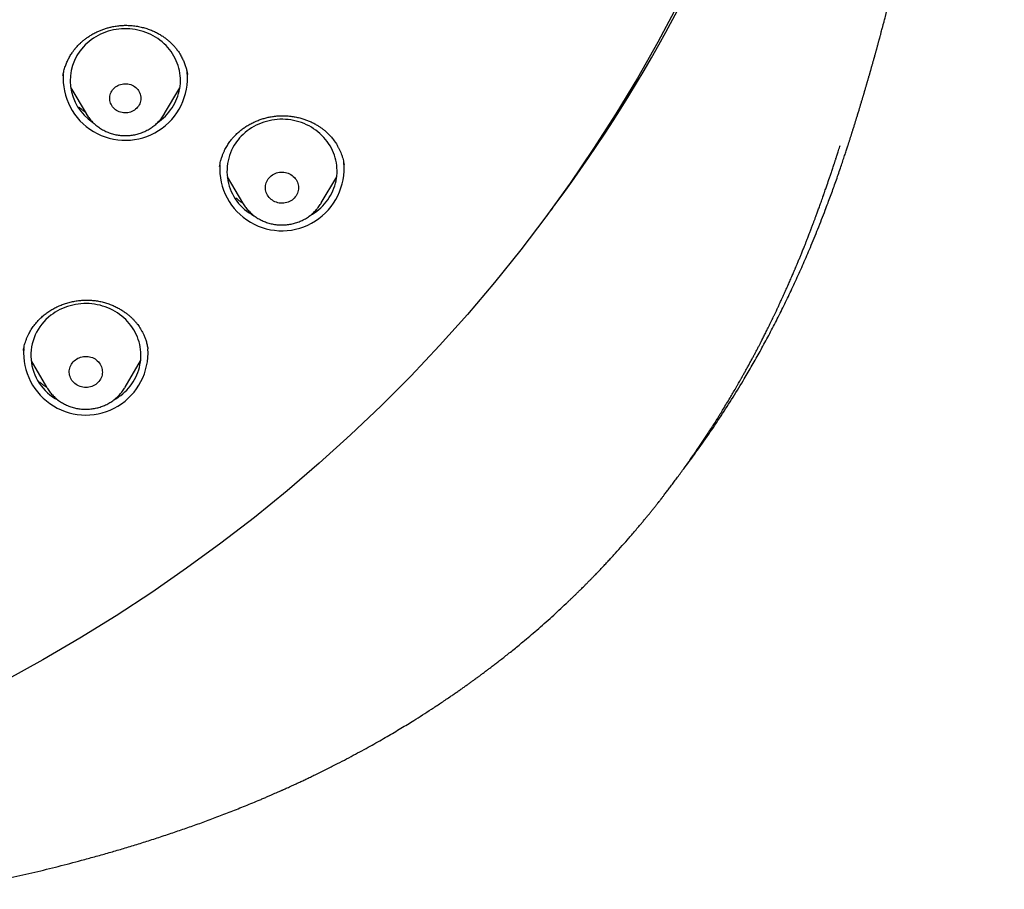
# Model space of a CAD drawing. Header units: millimetres. Extents: x 8 to 562, y 12 to 805.
# Tile 513 of 538: x 337 to 364, y 707 to 730. Entities that reach past the tile are written whole.
import ezdxf

# ---------------------------------------------------------------- set-up
doc = ezdxf.new("R2010")
doc.units = ezdxf.units.MM

msp = doc.modelspace()

# ---------------------------------------------------------------- linework, layer by layer
at = {"color": 7, "linetype": 'Continuous', "lineweight": 30}
for p, q in [((341.69, 728.973), (341.689, 728.978)), ((338.513, 728.61), (338.929, 727.905)), ((341.068, 727.905), (341.484, 728.61)), ((341.068, 727.905), (341.067, 727.903)), ((359.634, 726.949), (359.636, 726.955)), ((359.33, 726.678), (359.335, 726.691)), ((342.567, 726.48), (342.566, 726.474)), ((342.77, 726.188), (343.191, 725.473)), ((345.331, 725.473), (345.752, 726.188)), ((358.996, 725.703), (358.968, 725.633)), ((343.192, 725.472), (343.191, 725.473)), ((345.331, 725.473), (345.329, 725.471)), ((337.228, 721.468), (337.228, 721.463)), ((340.613, 721.505), (340.614, 721.5)), ((337.433, 721.174), (337.854, 720.458)), ((339.994, 720.458), (340.415, 721.174)), ((337.856, 720.455), (337.854, 720.458))]:
    msp.add_line(p, q, dxfattribs=at)
at = {"color": 7, "linetype": 'Continuous', "lineweight": 30, "flags": 128}
for points in [[(355.016, 730.839), (354.488, 729.846), (353.933, 728.867), (353.35, 727.901), (352.741, 726.951), (352.105, 726.015), (351.444, 725.096), (350.757, 724.193), (350.045, 723.308), (349.308, 722.44), (348.548, 721.591), (347.764, 720.761), (346.957, 719.95), (346.128, 719.16), (345.277, 718.39), (344.405, 717.642), (343.512, 716.915), (342.599, 716.211), (341.667, 715.529), (340.716, 714.871), (339.747, 714.236), (338.761, 713.626), (337.758, 713.04), (336.739, 712.478)], [(340.891, 727.673), (340.925, 727.697), (340.982, 727.742), (341.038, 727.789), (341.09, 727.839), (341.14, 727.891), (341.187, 727.946), (341.231, 728.003), (341.272, 728.062), (341.31, 728.122), (341.345, 728.184), (341.376, 728.248), (341.404, 728.313), (341.428, 728.38), (341.449, 728.447), (341.466, 728.516), (341.48, 728.585), (341.49, 728.655), (341.496, 728.725), (341.498, 728.795), (341.497, 728.865), (341.492, 728.935), (341.483, 729.005), (341.471, 729.074), (341.455, 729.143), (341.435, 729.211), (341.412, 729.278), (341.385, 729.343), (341.355, 729.408), (341.321, 729.47), (341.284, 729.531), (341.244, 729.591), (341.201, 729.648), (341.155, 729.703), (341.106, 729.756), (341.054, 729.807), (340.999, 729.855), (340.942, 729.901), (340.883, 729.944), (340.822, 729.984), (340.758, 730.021), (340.693, 730.055), (340.626, 730.086), (340.557, 730.114), (340.487, 730.138), (340.416, 730.16), (340.343, 730.177), (340.27, 730.192), (340.196, 730.203), (340.122, 730.21), (340.047, 730.214), (339.972, 730.215), (339.898, 730.212), (339.823, 730.205), (339.749, 730.196), (339.676, 730.182), (339.603, 730.165), (339.531, 730.145), (339.461, 730.122), (339.392, 730.095), (339.324, 730.065), (339.258, 730.032), (339.194, 729.995), (339.132, 729.956), (339.072, 729.914), (339.014, 729.869), (338.959, 729.822), (338.907, 729.772), (338.857, 729.72), (338.857, 729.72)], [(339.676, 728.578), (339.703, 728.605), (339.733, 728.63), (339.765, 728.652), (339.799, 728.671), (339.835, 728.687), (339.872, 728.7), (339.911, 728.71), (339.95, 728.716), (339.989, 728.718), (340.029, 728.717), (340.069, 728.713), (340.107, 728.705), (340.145, 728.693), (340.182, 728.679), (340.217, 728.661), (340.25, 728.64), (340.281, 728.617), (340.309, 728.591), (340.335, 728.562), (340.357, 728.532), (340.377, 728.499), (340.393, 728.465), (340.406, 728.43), (340.415, 728.393), (340.42, 728.356), (340.422, 728.319), (340.42, 728.282), (340.414, 728.245), (340.405, 728.208), (340.392, 728.173), (340.376, 728.139), (340.356, 728.107), (340.333, 728.076), (340.308, 728.048), (340.279, 728.022), (340.248, 727.998), (340.215, 727.978), (340.18, 727.96), (340.143, 727.946), (340.105, 727.935), (340.067, 727.927), (340.027, 727.923), (339.987, 727.922), (339.948, 727.925), (339.909, 727.931), (339.87, 727.94), (339.833, 727.953), (339.797, 727.969), (339.763, 727.989), (339.731, 728.011), (339.702, 728.036), (339.674, 728.063), (339.65, 728.093), (339.629, 728.124), (339.611, 728.158), (339.597, 728.192), (339.586, 728.228), (339.579, 728.265), (339.575, 728.302), (339.575, 728.34), (339.579, 728.377), (339.586, 728.413), (339.598, 728.449), (339.612, 728.484), (339.63, 728.517), (339.651, 728.549), (339.676, 728.578)], [(345.014, 725.121), (345.025, 725.127), (345.088, 725.164), (345.15, 725.205), (345.209, 725.248), (345.266, 725.293), (345.32, 725.342), (345.372, 725.393), (345.42, 725.446), (345.466, 725.501), (345.509, 725.559), (345.549, 725.618), (345.586, 725.679), (345.619, 725.742), (345.649, 725.807), (345.676, 725.872), (345.699, 725.939), (345.718, 726.007), (345.734, 726.076), (345.746, 726.145), (345.755, 726.215), (345.76, 726.285), (345.761, 726.355), (345.758, 726.426), (345.752, 726.496), (345.742, 726.565), (345.728, 726.634), (345.71, 726.703), (345.689, 726.77), (345.665, 726.837), (345.637, 726.902), (345.605, 726.965), (345.57, 727.028), (345.532, 727.088), (345.491, 727.147), (345.447, 727.203), (345.399, 727.258), (345.349, 727.31), (345.296, 727.36), (345.241, 727.407), (345.183, 727.452), (345.123, 727.493), (345.061, 727.532), (344.997, 727.568), (344.931, 727.601), (344.863, 727.631), (344.794, 727.658), (344.723, 727.681), (344.651, 727.701), (344.579, 727.718), (344.505, 727.731), (344.431, 727.74), (344.357, 727.747), (344.282, 727.749), (344.207, 727.749), (344.132, 727.744), (344.058, 727.737), (343.984, 727.725), (343.911, 727.711), (343.839, 727.693), (343.768, 727.671), (343.698, 727.646), (343.629, 727.618), (343.562, 727.587), (343.497, 727.553), (343.433, 727.516), (343.372, 727.475), (343.313, 727.432), (343.256, 727.387), (343.202, 727.338), (343.15, 727.287), (343.101, 727.234), (343.101, 727.234)], [(343.913, 726.157), (343.94, 726.185), (343.97, 726.212), (344.003, 726.235), (344.038, 726.256), (344.074, 726.273), (344.112, 726.288), (344.151, 726.299), (344.191, 726.306), (344.232, 726.311), (344.273, 726.311), (344.314, 726.308), (344.354, 726.302), (344.394, 726.292), (344.433, 726.279), (344.47, 726.263), (344.505, 726.244), (344.538, 726.221), (344.569, 726.196), (344.598, 726.169), (344.624, 726.139), (344.646, 726.107), (344.666, 726.073), (344.682, 726.037), (344.695, 726.001), (344.704, 725.963), (344.709, 725.925), (344.711, 725.887), (344.709, 725.848), (344.703, 725.81), (344.694, 725.773), (344.681, 725.736), (344.664, 725.701), (344.644, 725.667), (344.621, 725.635), (344.595, 725.606), (344.567, 725.578), (344.535, 725.553), (344.502, 725.531), (344.466, 725.512), (344.429, 725.496), (344.39, 725.484), (344.351, 725.474), (344.31, 725.468), (344.269, 725.466), (344.228, 725.467), (344.188, 725.471), (344.148, 725.479), (344.108, 725.491), (344.071, 725.505), (344.034, 725.523), (344, 725.544), (343.968, 725.568), (343.938, 725.594), (343.911, 725.623), (343.886, 725.654), (343.865, 725.687), (343.847, 725.722), (343.833, 725.758), (343.822, 725.795), (343.815, 725.833), (343.811, 725.871), (343.811, 725.91), (343.815, 725.948), (343.823, 725.986), (343.834, 726.023), (343.849, 726.059), (343.867, 726.093), (343.889, 726.126), (343.913, 726.157)], [(351.67, 725.393), (351.67, 725.393), (351.67, 725.393), (351.669, 725.393), (351.669, 725.393), (351.669, 725.393), (351.669, 725.393), (351.669, 725.392), (351.669, 725.392)], [(339.679, 720.107), (339.692, 720.114), (339.756, 720.152), (339.817, 720.192), (339.876, 720.235), (339.932, 720.281), (339.986, 720.33), (340.038, 720.381), (340.087, 720.434), (340.132, 720.49), (340.175, 720.547), (340.215, 720.607), (340.251, 720.668), (340.285, 720.731), (340.314, 720.796), (340.341, 720.862), (340.364, 720.929), (340.383, 720.996), (340.398, 721.065), (340.41, 721.135), (340.419, 721.204), (340.423, 721.275), (340.424, 721.345), (340.421, 721.415), (340.414, 721.485), (340.404, 721.555), (340.39, 721.624), (340.372, 721.692), (340.351, 721.759), (340.326, 721.826), (340.298, 721.891), (340.266, 721.954), (340.231, 722.016), (340.193, 722.077), (340.152, 722.135), (340.107, 722.192), (340.06, 722.246), (340.009, 722.298), (339.956, 722.348), (339.901, 722.395), (339.843, 722.439), (339.783, 722.481), (339.72, 722.52), (339.656, 722.556), (339.59, 722.588), (339.522, 722.618), (339.453, 722.644), (339.382, 722.667), (339.31, 722.687), (339.237, 722.704), (339.164, 722.716), (339.09, 722.726), (339.015, 722.732), (338.94, 722.735), (338.866, 722.734), (338.791, 722.729), (338.717, 722.721), (338.643, 722.71), (338.57, 722.695), (338.498, 722.676), (338.427, 722.655), (338.357, 722.63), (338.288, 722.602), (338.221, 722.57), (338.156, 722.536), (338.093, 722.498), (338.032, 722.458), (337.973, 722.415), (337.973, 722.415)], [(338.639, 721.2), (338.671, 721.224), (338.706, 721.244), (338.743, 721.261), (338.781, 721.275), (338.821, 721.285), (338.861, 721.292), (338.902, 721.296), (338.943, 721.296), (338.984, 721.293), (339.024, 721.286), (339.063, 721.276), (339.102, 721.262), (339.139, 721.245), (339.174, 721.226), (339.207, 721.203), (339.237, 721.177), (339.265, 721.149), (339.291, 721.119), (339.313, 721.087), (339.332, 721.053), (339.348, 721.017), (339.36, 720.98), (339.368, 720.943), (339.373, 720.904), (339.374, 720.866), (339.371, 720.827), (339.365, 720.789), (339.355, 720.752), (339.342, 720.716), (339.325, 720.681), (339.304, 720.647), (339.281, 720.616), (339.254, 720.586), (339.225, 720.559), (339.193, 720.535), (339.16, 720.513), (339.124, 720.495), (339.086, 720.479), (339.047, 720.467), (339.008, 720.458), (338.967, 720.453), (338.926, 720.451), (338.885, 720.452), (338.845, 720.457), (338.805, 720.466), (338.766, 720.478), (338.728, 720.493), (338.692, 720.511), (338.658, 720.533), (338.626, 720.557), (338.597, 720.584), (338.57, 720.613), (338.546, 720.644), (338.525, 720.677), (338.508, 720.712), (338.494, 720.749), (338.484, 720.786), (338.477, 720.824), (338.474, 720.862), (338.475, 720.901), (338.48, 720.939), (338.488, 720.977), (338.499, 721.014), (338.515, 721.049), (338.533, 721.083), (338.555, 721.116), (338.58, 721.147), (338.608, 721.175), (338.639, 721.2)]]:
    msp.add_lwpolyline(points, dxfattribs=at)
at = {"color": 7, "linetype": 'Continuous', "lineweight": 30}
for centre, radius, start, end in [((318.951, 749.768), 40.8, 323.3139, 359.3055), ((339.859, 728.803), 1.358, 137.5612, 236.2302), ((339.997, 728.871), 1.692, 176.0467, 5.5678), ((344.13, 726.336), 1.365, 138.8871, 242.4986), ((344.259, 726.408), 1.692, 176.6722, 5.5044), ((317.375, 750.732), 42.641, 323.0777, 323.5395), ((350.99, 725.473), 0.593, 322.9929, 323.1052), ((338.795, 721.323), 1.367, 126.9927, 242.5302), ((338.924, 721.394), 1.693, 176.0186, 3.6731)]:
    msp.add_arc(centre, radius, start, end, dxfattribs=at)
for points, knots in [([(359.637, 726.957), (359.638, 726.961), (359.641, 726.969), (359.644, 726.98), (359.649, 726.993), (359.653, 727.005), (359.658, 727.023), (359.665, 727.045), (359.675, 727.074), (359.685, 727.105), (359.696, 727.14), (359.707, 727.176), (359.719, 727.213), (359.73, 727.249), (359.741, 727.282), (359.751, 727.314), (359.761, 727.344), (359.771, 727.377), (359.782, 727.41), (359.793, 727.447), (359.806, 727.489), (359.821, 727.534), (359.835, 727.58), (359.849, 727.624), (359.861, 727.664), (359.872, 727.701), (359.883, 727.735), (359.894, 727.77), (359.906, 727.809), (359.919, 727.853), (359.934, 727.9), (359.949, 727.949), (359.963, 727.995), (359.975, 728.036), (359.986, 728.073), (359.998, 728.11), (360.009, 728.149), (360.022, 728.19), (360.035, 728.235), (360.048, 728.279), (360.06, 728.32), (360.07, 728.353), (360.079, 728.383), (360.087, 728.41), (360.096, 728.439), (360.106, 728.472), (360.117, 728.512), (360.13, 728.556), (360.144, 728.601), (360.156, 728.642), (360.166, 728.677), (360.175, 728.71), (360.184, 728.74), (360.194, 728.773), (360.204, 728.81), (360.216, 728.851), (360.229, 728.894), (360.24, 728.933), (360.25, 728.966), (360.257, 728.993), (360.264, 729.017), (360.271, 729.041), (360.278, 729.066), (360.287, 729.096), (360.296, 729.13), (360.308, 729.17), (360.319, 729.211), (360.331, 729.252), (360.342, 729.292), (360.353, 729.331), (360.364, 729.37), (360.376, 729.414), (360.389, 729.461), (360.402, 729.508), (360.414, 729.549), (360.424, 729.584), (360.432, 729.615), (360.44, 729.645), (360.449, 729.676), (360.459, 729.711), (360.47, 729.752), (360.482, 729.796), (360.493, 729.837), (360.502, 729.872), (360.511, 729.904), (360.519, 729.932), (360.531, 729.977), (360.548, 730.041), (360.569, 730.118), (360.587, 730.188), (360.606, 730.257), (360.626, 730.334), (360.647, 730.412), (360.665, 730.484), (360.679, 730.536), (360.691, 730.583), (360.701, 730.623), (360.712, 730.662), (360.72, 730.696), (360.728, 730.727), (360.735, 730.753), (360.742, 730.782), (360.751, 730.815), (360.761, 730.855), (360.772, 730.899), (360.783, 730.94), (360.792, 730.976), (360.799, 731.005), (360.806, 731.031), (360.813, 731.059), (360.82, 731.089), (360.829, 731.124), (360.839, 731.162), (360.849, 731.201), (360.858, 731.237), (360.865, 731.268), (360.872, 731.294), (360.878, 731.319), (360.884, 731.346), (360.892, 731.377), (360.901, 731.412), (360.909, 731.446), (360.916, 731.475), (360.923, 731.502), (360.929, 731.528), (360.937, 731.558), (360.945, 731.592), (360.955, 731.632), (360.965, 731.675), (360.975, 731.717), (360.984, 731.753), (360.992, 731.785), (361, 731.819), (361.009, 731.856), (361.02, 731.902), (361.031, 731.951), (361.042, 731.998), (361.052, 732.039), (361.061, 732.077), (361.07, 732.113), (361.078, 732.148), (361.086, 732.183), (361.093, 732.214), (361.1, 732.244), (361.108, 732.274), (361.115, 732.308), (361.124, 732.347), (361.134, 732.389), (361.144, 732.432), (361.153, 732.47), (361.161, 732.504), (361.168, 732.537), (361.177, 732.575), (361.187, 732.617), (361.196, 732.66), (361.205, 732.699), (361.213, 732.733), (361.22, 732.765), (361.228, 732.8), (361.237, 732.839), (361.246, 732.879), (361.254, 732.916), (361.261, 732.948), (361.267, 732.976), (361.274, 733.004), (361.28, 733.035), (361.288, 733.069), (361.296, 733.105), (361.303, 733.137), (361.309, 733.162), (361.313, 733.183), (361.318, 733.203), (361.322, 733.225), (361.328, 733.251), (361.335, 733.282), (361.342, 733.315), (361.349, 733.346), (361.355, 733.374), (361.36, 733.397), (361.364, 733.418), (361.369, 733.44), (361.374, 733.464), (361.381, 733.494), (361.388, 733.529), (361.396, 733.564), (361.402, 733.594), (361.411, 733.635), (361.424, 733.696), (361.439, 733.769), (361.454, 733.838), (361.468, 733.908), (361.483, 733.98), (361.499, 734.056), (361.515, 734.132), (361.53, 734.204), (361.544, 734.275), (361.558, 734.344), (361.573, 734.417), (361.588, 734.492), (361.603, 734.568), (361.617, 734.634), (361.627, 734.688), (361.633, 734.718), (361.639, 734.749), (361.646, 734.782), (361.653, 734.817), (361.66, 734.851), (361.666, 734.882), (361.672, 734.913), (361.678, 734.944), (361.684, 734.974), (361.689, 734.998), (361.693, 735.019), (361.697, 735.041), (361.704, 735.078), (361.713, 735.125), (361.724, 735.179), (361.734, 735.234), (361.746, 735.292), (361.756, 735.347), (361.765, 735.392), (361.772, 735.429), (361.778, 735.459), (361.784, 735.49), (361.79, 735.523), (361.797, 735.558), (361.804, 735.595), (361.81, 735.629), (361.816, 735.66), (361.822, 735.69), (361.828, 735.724), (361.835, 735.758), (361.84, 735.788), (361.845, 735.813), (361.85, 735.84), (361.856, 735.874), (361.864, 735.914), (361.872, 735.954), (361.879, 735.994), (361.886, 736.033), (361.893, 736.07), (361.907, 736.143), (361.926, 736.248), (361.95, 736.379), (361.974, 736.507), (361.998, 736.638), (362.022, 736.775), (362.04, 736.875), (362.051, 736.934), (362.055, 736.959), (362.06, 736.988), (362.066, 737.02), (362.071, 737.05), (362.076, 737.074), (362.079, 737.094), (362.083, 737.116), (362.088, 737.144), (362.094, 737.175), (362.099, 737.206), (362.104, 737.235), (362.11, 737.268), (362.117, 737.308), (362.124, 737.35), (362.131, 737.389), (362.138, 737.426), (362.144, 737.461), (362.151, 737.504), (362.161, 737.559), (362.172, 737.626), (362.184, 737.693), (362.195, 737.76), (362.206, 737.822), (362.216, 737.882), (362.227, 737.943), (362.237, 738.003), (362.248, 738.069), (362.259, 738.135), (362.27, 738.202), (362.281, 738.267), (362.292, 738.329), (362.301, 738.383), (362.308, 738.43), (362.315, 738.469), (362.321, 738.506), (362.326, 738.539), (362.332, 738.571), (362.337, 738.606), (362.343, 738.64), (362.348, 738.669), (362.352, 738.695), (362.356, 738.722), (362.362, 738.758), (362.369, 738.798), (362.375, 738.837), (362.381, 738.874), (362.387, 738.909), (362.392, 738.944), (362.398, 738.978), (362.404, 739.014), (362.411, 739.056), (362.418, 739.1), (362.424, 739.141), (362.43, 739.179), (362.436, 739.213), (362.441, 739.247), (362.446, 739.278), (362.45, 739.306), (362.454, 739.327), (362.457, 739.348), (362.461, 739.373), (362.466, 739.407), (362.472, 739.445), (362.478, 739.484), (362.484, 739.522), (362.492, 739.571), (362.501, 739.628), (362.51, 739.689), (362.519, 739.746), (362.528, 739.805), (362.538, 739.868), (362.546, 739.922), (362.553, 739.965), (362.557, 739.994), (362.562, 740.024), (362.567, 740.058), (362.572, 740.09), (362.575, 740.115), (362.578, 740.133), (362.581, 740.15), (362.584, 740.171), (362.59, 740.209), (362.597, 740.257), (362.606, 740.317), (362.615, 740.377), (362.624, 740.439), (362.633, 740.498), (362.641, 740.555), (362.648, 740.603), (362.654, 740.643), (362.659, 740.676), (362.664, 740.712), (362.669, 740.746), (362.674, 740.776), (362.678, 740.804), (362.682, 740.833), (362.686, 740.864), (362.691, 740.895), (362.695, 740.92), (362.698, 740.942), (362.701, 740.964), (362.705, 740.994), (362.71, 741.027), (362.715, 741.059), (362.719, 741.087), (362.723, 741.116), (362.727, 741.149), (362.733, 741.186), (362.738, 741.226), (362.744, 741.268), (362.751, 741.313), (362.758, 741.362), (362.765, 741.412), (362.772, 741.466), (362.78, 741.519), (362.786, 741.567), (362.792, 741.608), (362.798, 741.649), (362.803, 741.691), (362.808, 741.727), (362.813, 741.76), (362.818, 741.797), (362.824, 741.838), (362.829, 741.876), (362.833, 741.91), (362.838, 741.943), (362.843, 741.98), (362.848, 742.021), (362.854, 742.06), (362.859, 742.095), (362.863, 742.126), (362.867, 742.156), (362.871, 742.188), (362.875, 742.22), (362.879, 742.251), (362.884, 742.286), (362.889, 742.324), (362.894, 742.362), (362.898, 742.395), (362.903, 742.427), (362.907, 742.462), (362.912, 742.497), (362.916, 742.528), (362.919, 742.553), (362.922, 742.577), (362.926, 742.607), (362.931, 742.64), (362.935, 742.672), (362.938, 742.7), (362.942, 742.729), (362.946, 742.761), (362.951, 742.799), (362.956, 742.839), (362.962, 742.881), (362.967, 742.926), (362.974, 742.975), (362.98, 743.025), (362.987, 743.08), (362.993, 743.132), (362.999, 743.177), (363.004, 743.212), (363.008, 743.248), (363.012, 743.283), (363.017, 743.316), (363.019, 743.34), (363.022, 743.36), (363.025, 743.383), (363.029, 743.414), (363.033, 743.45), (363.037, 743.485), (363.041, 743.516), (363.045, 743.546), (363.052, 743.602), (363.061, 743.675), (363.072, 743.768), (363.083, 743.862), (363.094, 743.956), (363.103, 744.03), (363.109, 744.081), (363.113, 744.112), (363.116, 744.139), (363.119, 744.161), (363.121, 744.182), (363.124, 744.208), (363.128, 744.242), (363.133, 744.28), (363.137, 744.318), (363.141, 744.356), (363.147, 744.406), (363.154, 744.467), (363.162, 744.533), (363.169, 744.597), (363.176, 744.663), (363.183, 744.725), (363.189, 744.778), (363.194, 744.82), (363.199, 744.863), (363.204, 744.907), (363.208, 744.946), (363.212, 744.976), (363.214, 745.003), (363.218, 745.032), (363.221, 745.063), (363.224, 745.093), (363.228, 745.123), (363.231, 745.157), (363.236, 745.197), (363.241, 745.241), (363.245, 745.283), (363.25, 745.324), (363.254, 745.363), (363.258, 745.401), (363.262, 745.439), (363.266, 745.478), (363.27, 745.519), (363.275, 745.558), (363.278, 745.595), (363.282, 745.628), (363.286, 745.663), (363.289, 745.699), (363.293, 745.733), (363.296, 745.759), (363.298, 745.78), (363.3, 745.802), (363.303, 745.828), (363.306, 745.859), (363.31, 745.896), (363.314, 745.938), (363.319, 745.989), (363.325, 746.041), (363.33, 746.092), (363.335, 746.141), (363.34, 746.194), (363.348, 746.276), (363.359, 746.388), (363.373, 746.526), (363.386, 746.659), (363.399, 746.79), (363.412, 746.925), (363.422, 747.041), (363.431, 747.13), (363.436, 747.189), (363.442, 747.25), (363.448, 747.313), (363.453, 747.373), (363.457, 747.421), (363.461, 747.462), (363.464, 747.496), (363.467, 747.53), (363.47, 747.56), (363.472, 747.588), (363.475, 747.618), (363.478, 747.652), (363.481, 747.684), (363.484, 747.715), (363.487, 747.755), (363.492, 747.804), (363.496, 747.857), (363.501, 747.91), (363.505, 747.964), (363.51, 748.022), (363.515, 748.073), (363.518, 748.117), (363.522, 748.157), (363.525, 748.198), (363.529, 748.242), (363.533, 748.288), (363.537, 748.332), (363.541, 748.384), (363.546, 748.446), (363.552, 748.514), (363.557, 748.585), (363.563, 748.652), (363.569, 748.729), (363.575, 748.801), (363.582, 748.892), (363.59, 748.993), (363.599, 749.113), (363.608, 749.231), (363.617, 749.352), (363.626, 749.464), (363.634, 749.574), (363.642, 749.684), (363.648, 749.777), (363.653, 749.848), (363.657, 749.896), (363.661, 749.949), (363.664, 750), (363.667, 750.049), (363.671, 750.098), (363.675, 750.153), (363.679, 750.215), (363.683, 750.275), (363.686, 750.323), (363.689, 750.36), (363.691, 750.39), (363.693, 750.422), (363.695, 750.449), (363.696, 750.471), (363.697, 750.492), (363.699, 750.516), (363.701, 750.549), (363.704, 750.584), (363.706, 750.619), (363.708, 750.652), (363.71, 750.688), (363.713, 750.733), (363.716, 750.784), (363.72, 750.842), (363.724, 750.903), (363.728, 750.965), (363.731, 751.024), (363.735, 751.081), (363.738, 751.134), (363.741, 751.184), (363.744, 751.228), (363.746, 751.268), (363.748, 751.306), (363.751, 751.346), (363.753, 751.388), (363.756, 751.43), (363.758, 751.468), (363.76, 751.507), (363.763, 751.55), (363.765, 751.588), (363.767, 751.622), (363.769, 751.658), (363.771, 751.7), (363.774, 751.743), (363.776, 751.783), (363.778, 751.827), (363.781, 751.874), (363.784, 751.922), (363.786, 751.967), (363.788, 752.01), (363.791, 752.064), (363.795, 752.133), (363.799, 752.213), (363.803, 752.298), (363.808, 752.378), (363.812, 752.461), (363.815, 752.524), (363.817, 752.569), (363.818, 752.594), (363.82, 752.62), (363.821, 752.652), (363.823, 752.687), (363.824, 752.72), (363.826, 752.751), (363.828, 752.789), (363.83, 752.833), (363.832, 752.879), (363.834, 752.921), (363.836, 752.962), (363.838, 753.011), (363.841, 753.063), (363.843, 753.117), (363.845, 753.168), (363.848, 753.219), (363.85, 753.275), (363.853, 753.331), (363.855, 753.38), (363.856, 753.42), (363.858, 753.456), (363.86, 753.496), (363.861, 753.535), (363.863, 753.567), (363.864, 753.596), (363.865, 753.625), (363.866, 753.657), (363.867, 753.687), (363.868, 753.713), (363.87, 753.739), (363.871, 753.772), (363.872, 753.811), (363.874, 753.849), (363.875, 753.885), (363.877, 753.922), (363.879, 753.974), (363.881, 754.035), (363.884, 754.106), (363.886, 754.176), (363.889, 754.245), (363.891, 754.312), (363.894, 754.379), (363.896, 754.454), (363.899, 754.53), (363.902, 754.61), (363.904, 754.686), (363.907, 754.764), (363.909, 754.833), (363.911, 754.892), (363.912, 754.936), (363.913, 754.972), (363.914, 755.005), (363.915, 755.038), (363.916, 755.073), (363.917, 755.1), (363.917, 755.115), (363.918, 755.115)], [0, 0, 0, 0, 0.000487, 0.00108, 0.001664, 0.002241, 0.002812, 0.004022, 0.005282, 0.00675, 0.008318, 0.009972, 0.011659, 0.013317, 0.014865, 0.016144, 0.01763, 0.019056, 0.020525, 0.022156, 0.024095, 0.02616, 0.028261, 0.030314, 0.032079, 0.033661, 0.035168, 0.036684, 0.038429, 0.040412, 0.042508, 0.044826, 0.046896, 0.048646, 0.050297, 0.051946, 0.053548, 0.055429, 0.057481, 0.059498, 0.061317, 0.062779, 0.064028, 0.065228, 0.066467, 0.067845, 0.069615, 0.071681, 0.073726, 0.075523, 0.077065, 0.07842, 0.079764, 0.081138, 0.082728, 0.084563, 0.086527, 0.08841, 0.089739, 0.090823, 0.091872, 0.092922, 0.094009, 0.095159, 0.096755, 0.098556, 0.100365, 0.102067, 0.103922, 0.105562, 0.107148, 0.108948, 0.111295, 0.113264, 0.115052, 0.116553, 0.117868, 0.119105, 0.12035, 0.12186, 0.123688, 0.125646, 0.127462, 0.128953, 0.130256, 0.131461, 0.132666, 0.135942, 0.139734, 0.142516, 0.144942, 0.148496, 0.152401, 0.154874, 0.157542, 0.159079, 0.160856, 0.162537, 0.164025, 0.165252, 0.166342, 0.167431, 0.168806, 0.170537, 0.172463, 0.174339, 0.175805, 0.176909, 0.177993, 0.179124, 0.180349, 0.181827, 0.183468, 0.185199, 0.186678, 0.187916, 0.189092, 0.189956, 0.191048, 0.192421, 0.193906, 0.195393, 0.196638, 0.19758, 0.19873, 0.19989, 0.201267, 0.202931, 0.204877, 0.206663, 0.208058, 0.209352, 0.210684, 0.21218, 0.214003, 0.216342, 0.218183, 0.219799, 0.221483, 0.222757, 0.224288, 0.22576, 0.227029, 0.228154, 0.229438, 0.23074, 0.232246, 0.23418, 0.235988, 0.237494, 0.238801, 0.240092, 0.241531, 0.243392, 0.245266, 0.24678, 0.248101, 0.249387, 0.250704, 0.252301, 0.254114, 0.255596, 0.256807, 0.25795, 0.258983, 0.260204, 0.261605, 0.263147, 0.264452, 0.265414, 0.266261, 0.267025, 0.267834, 0.268884, 0.270177, 0.271514, 0.272818, 0.273935, 0.274835, 0.27565, 0.276468, 0.277372, 0.278534, 0.280136, 0.281537, 0.282709, 0.283757, 0.286366, 0.289991, 0.292372, 0.294657, 0.298236, 0.300922, 0.30368, 0.307263, 0.309378, 0.311999, 0.315455, 0.317888, 0.320845, 0.324293, 0.325515, 0.326573, 0.327509, 0.328625, 0.329929, 0.331055, 0.33208, 0.33305, 0.334181, 0.335253, 0.336061, 0.336631, 0.337334, 0.338297, 0.340371, 0.341973, 0.343848, 0.345934, 0.347797, 0.349451, 0.350458, 0.351507, 0.352537, 0.353573, 0.354761, 0.356102, 0.357299, 0.35826, 0.359211, 0.360351, 0.361621, 0.362646, 0.363364, 0.364171, 0.365389, 0.366776, 0.368189, 0.369439, 0.370804, 0.372069, 0.373231, 0.378163, 0.382648, 0.386445, 0.390972, 0.395913, 0.400196, 0.401002, 0.401809, 0.402781, 0.403924, 0.404996, 0.405789, 0.406331, 0.407042, 0.40799, 0.409111, 0.41013, 0.411018, 0.412126, 0.413517, 0.415031, 0.416322, 0.417485, 0.418688, 0.419866, 0.421845, 0.424168, 0.426613, 0.428524, 0.430913, 0.43286, 0.434521, 0.436988, 0.43889, 0.441184, 0.443615, 0.445603, 0.447728, 0.449802, 0.451004, 0.452431, 0.453725, 0.454728, 0.455717, 0.456929, 0.458186, 0.459179, 0.459871, 0.46069, 0.461912, 0.463472, 0.464715, 0.465848, 0.467102, 0.468296, 0.46931, 0.47048, 0.471984, 0.473483, 0.474887, 0.476065, 0.477259, 0.4783, 0.479446, 0.480384, 0.481062, 0.481641, 0.48247, 0.48356, 0.48505, 0.486231, 0.48741, 0.488906, 0.491145, 0.493114, 0.494982, 0.49687, 0.498949, 0.501262, 0.502311, 0.503193, 0.504188, 0.505368, 0.506578, 0.507317, 0.507864, 0.508364, 0.509056, 0.509943, 0.512149, 0.51384, 0.515922, 0.518126, 0.520058, 0.521853, 0.523814, 0.524784, 0.525874, 0.527119, 0.528317, 0.529303, 0.530152, 0.531086, 0.532173, 0.533269, 0.534115, 0.534708, 0.535403, 0.536392, 0.537606, 0.538692, 0.539597, 0.54043, 0.541565, 0.542846, 0.544195, 0.545533, 0.547051, 0.548645, 0.550384, 0.552009, 0.554107, 0.555633, 0.556803, 0.558157, 0.559745, 0.560955, 0.56178, 0.562999, 0.564601, 0.56583, 0.566834, 0.567925, 0.56917, 0.570527, 0.571943, 0.573129, 0.573977, 0.574973, 0.576119, 0.577171, 0.578134, 0.579273, 0.580644, 0.581918, 0.582967, 0.583939, 0.585118, 0.586433, 0.587469, 0.588166, 0.588884, 0.589894, 0.591108, 0.592177, 0.593065, 0.5939, 0.595026, 0.59629, 0.597647, 0.598994, 0.600485, 0.602099, 0.603839, 0.605469, 0.607578, 0.608938, 0.610008, 0.611142, 0.612481, 0.613503, 0.614289, 0.614849, 0.615503, 0.616606, 0.617933, 0.619074, 0.620009, 0.620993, 0.62213, 0.625518, 0.628287, 0.631305, 0.634799, 0.637639, 0.638692, 0.639817, 0.640715, 0.641358, 0.641953, 0.642806, 0.643911, 0.645367, 0.64652, 0.64769, 0.649121, 0.651528, 0.65367, 0.655674, 0.657816, 0.660195, 0.661809, 0.663111, 0.664428, 0.666037, 0.667415, 0.668299, 0.669028, 0.670012, 0.671146, 0.672143, 0.672988, 0.674094, 0.675502, 0.676992, 0.678372, 0.679689, 0.681036, 0.682253, 0.683453, 0.684748, 0.68612, 0.687457, 0.688672, 0.6897, 0.690789, 0.692134, 0.693244, 0.694104, 0.694708, 0.695339, 0.696227, 0.697349, 0.698398, 0.699863, 0.701467, 0.70343, 0.705007, 0.706493, 0.708293, 0.710228, 0.714546, 0.719373, 0.723851, 0.727696, 0.732233, 0.737177, 0.739172, 0.740995, 0.742934, 0.745176, 0.747207, 0.748883, 0.749936, 0.751163, 0.752307, 0.753257, 0.754096, 0.75509, 0.756274, 0.757392, 0.758214, 0.759366, 0.761281, 0.763082, 0.764579, 0.76647, 0.768414, 0.770213, 0.771494, 0.772771, 0.774116, 0.775566, 0.7771, 0.778636, 0.7799, 0.782262, 0.784733, 0.786538, 0.789255, 0.791349, 0.794084, 0.796246, 0.800361, 0.804057, 0.807959, 0.811978, 0.815947, 0.819014, 0.822707, 0.826776, 0.828112, 0.829722, 0.831501, 0.833268, 0.83476, 0.836249, 0.838142, 0.840149, 0.842312, 0.844039, 0.844912, 0.845923, 0.847032, 0.847952, 0.848626, 0.849183, 0.849969, 0.851006, 0.852355, 0.853449, 0.854408, 0.855585, 0.856963, 0.858857, 0.860574, 0.862697, 0.864805, 0.866677, 0.86846, 0.870409, 0.871863, 0.873354, 0.87471, 0.875821, 0.877063, 0.878584, 0.879989, 0.881093, 0.882335, 0.883901, 0.885239, 0.886093, 0.8872, 0.888776, 0.890195, 0.89134, 0.892777, 0.89446, 0.895984, 0.89743, 0.89888, 0.900157, 0.902766, 0.905581, 0.908024, 0.911053, 0.913426, 0.916236, 0.917179, 0.917824, 0.91861, 0.919707, 0.920941, 0.92201, 0.922934, 0.924022, 0.925731, 0.927276, 0.928502, 0.929835, 0.931311, 0.933259, 0.93499, 0.936546, 0.938235, 0.940042, 0.941969, 0.943749, 0.944762, 0.945918, 0.947315, 0.948637, 0.949694, 0.950475, 0.951427, 0.952549, 0.953588, 0.954366, 0.955097, 0.956153, 0.957575, 0.958863, 0.959907, 0.961074, 0.962533, 0.96491, 0.967044, 0.969454, 0.971802, 0.973751, 0.975999, 0.978335, 0.981092, 0.983473, 0.986181, 0.988424, 0.99112, 0.992896, 0.994128, 0.995374, 0.996427, 0.997394, 0.998574, 0.999915, 1, 1, 1, 1]), ([(338.3, 728.929), (338.302, 728.942), (338.307, 728.97), (338.316, 729.017), (338.328, 729.072), (338.346, 729.134), (338.371, 729.213), (338.408, 729.305), (338.458, 729.409), (338.506, 729.492), (338.546, 729.554), (338.575, 729.594), (338.599, 729.627), (338.62, 729.654), (338.637, 729.675), (338.659, 729.701), (338.688, 729.734), (338.73, 729.778), (338.779, 729.827), (338.837, 729.879), (338.905, 729.933), (338.982, 729.989), (339.069, 730.046), (339.168, 730.101), (339.267, 730.149), (339.366, 730.189), (339.461, 730.222), (339.558, 730.25), (339.666, 730.275), (339.785, 730.294), (339.913, 730.306), (340.047, 730.309), (340.185, 730.301), (340.326, 730.282), (340.46, 730.254), (340.587, 730.218), (340.706, 730.174), (340.818, 730.125), (340.921, 730.07), (341.015, 730.012), (341.101, 729.95), (341.163, 729.899), (341.206, 729.861), (341.232, 729.836), (341.255, 729.814), (341.274, 729.795), (341.291, 729.777), (341.309, 729.758), (341.331, 729.733), (341.358, 729.702), (341.389, 729.663), (341.424, 729.616), (341.461, 729.563), (341.506, 729.491), (341.555, 729.401), (341.603, 729.295), (341.634, 729.209), (341.654, 729.142), (341.667, 729.095), (341.676, 729.056), (341.682, 729.026), (341.685, 729.004), (341.688, 728.987), (341.689, 728.977), (341.69, 728.973)], [0, 0, 0, 0, 0.009943, 0.021266, 0.034033, 0.048288, 0.063237, 0.088124, 0.112988, 0.137842, 0.14986, 0.160312, 0.169128, 0.176304, 0.181835, 0.186568, 0.197528, 0.210514, 0.2253, 0.241756, 0.259884, 0.279691, 0.301184, 0.324369, 0.349255, 0.369043, 0.389693, 0.41026, 0.43053, 0.457104, 0.483167, 0.50859, 0.538243, 0.566996, 0.594865, 0.621857, 0.647977, 0.673214, 0.697479, 0.720758, 0.743063, 0.764403, 0.772673, 0.780644, 0.787572, 0.793352, 0.798059, 0.803442, 0.810243, 0.819364, 0.830203, 0.842761, 0.857028, 0.871755, 0.898538, 0.923866, 0.947733, 0.95912, 0.970054, 0.979682, 0.985926, 0.991362, 0.996033, 1, 1, 1, 1]), ([(338.903, 727.948), (338.898, 727.951), (338.866, 727.973), (338.811, 728.016), (338.764, 728.057), (338.741, 728.078)], [0, 0, 0, 0, 0.092194, 0.537516, 1, 1, 1, 1]), ([(338.929, 727.904), (338.93, 727.902), (338.941, 727.882), (338.966, 727.845), (339.002, 727.794), (339.041, 727.745), (339.083, 727.697), (339.127, 727.652), (339.174, 727.61), (339.223, 727.569), (339.274, 727.531), (339.327, 727.496), (339.381, 727.464), (339.438, 727.434), (339.496, 727.407), (339.556, 727.383), (339.617, 727.362), (339.679, 727.345), (339.741, 727.33), (339.805, 727.319), (339.869, 727.311), (339.934, 727.306), (339.998, 727.304), (340.063, 727.306), (340.127, 727.311), (340.192, 727.319), (340.255, 727.33), (340.318, 727.345), (340.38, 727.363), (340.441, 727.383), (340.501, 727.407), (340.56, 727.434), (340.616, 727.464), (340.672, 727.497), (340.725, 727.533), (340.776, 727.571), (340.825, 727.611), (340.871, 727.654), (340.904, 727.687), (340.921, 727.706), (340.925, 727.71)], [0, 0, 0, 0, 0.003194, 0.030381, 0.057596, 0.08484, 0.112115, 0.139423, 0.166762, 0.194134, 0.221538, 0.248974, 0.27644, 0.303936, 0.331459, 0.359009, 0.386582, 0.414179, 0.441795, 0.469429, 0.497079, 0.524741, 0.552415, 0.580096, 0.607783, 0.635472, 0.66316, 0.690844, 0.718523, 0.746193, 0.773851, 0.801495, 0.829121, 0.856728, 0.884312, 0.911871, 0.939403, 0.966906, 0.992844, 1, 1, 1, 1]), ([(340.925, 727.71), (340.934, 727.721), (340.958, 727.747), (340.993, 727.791), (341.029, 727.843), (341.054, 727.88), (341.066, 727.901), (341.067, 727.903)], [0, 0, 0, 0, 0.1793025, 0.442202, 0.7049051, 0.9672817, 1, 1, 1, 1]), ([(342.564, 726.466), (342.567, 726.49), (342.575, 726.538), (342.593, 726.615), (342.616, 726.697), (342.645, 726.778), (342.677, 726.854), (342.709, 726.922), (342.742, 726.984), (342.775, 727.039), (342.809, 727.092), (342.843, 727.14), (342.878, 727.186), (342.91, 727.226), (342.943, 727.263), (342.978, 727.301), (343.016, 727.34), (343.059, 727.38), (343.115, 727.43), (343.189, 727.489), (343.283, 727.554), (343.386, 727.616), (343.497, 727.672), (343.609, 727.72), (343.72, 727.76), (343.829, 727.791), (343.943, 727.817), (344.061, 727.835), (344.183, 727.846), (344.308, 727.848), (344.435, 727.841), (344.562, 727.826), (344.684, 727.803), (344.799, 727.773), (344.904, 727.739), (345.006, 727.699), (345.103, 727.654), (345.194, 727.605), (345.274, 727.555), (345.344, 727.506), (345.4, 727.463), (345.446, 727.424), (345.483, 727.39), (345.52, 727.355), (345.555, 727.318), (345.59, 727.28), (345.627, 727.237), (345.666, 727.187), (345.705, 727.134), (345.742, 727.076), (345.778, 727.017), (345.813, 726.951), (345.846, 726.882), (345.876, 726.807), (345.903, 726.731), (345.924, 726.655), (345.94, 726.586), (345.947, 726.542), (345.951, 726.522)], [0, 0, 0, 0, 0.0166583, 0.0345068, 0.0535671, 0.0738575, 0.0909553, 0.1074558, 0.1226294, 0.1364735, 0.1489857, 0.1627475, 0.1746158, 0.1854973, 0.1959991, 0.2071087, 0.2188571, 0.2312473, 0.2442822, 0.2664807, 0.290263, 0.314979, 0.3404807, 0.3667683, 0.3892765, 0.4123319, 0.4359383, 0.4601044, 0.4848388, 0.5101413, 0.5360217, 0.5624108, 0.5879469, 0.6121019, 0.6348642, 0.6562262, 0.6800066, 0.7017688, 0.7215214, 0.7393085, 0.756478, 0.7672598, 0.7780839, 0.7889585, 0.7999023, 0.8109174, 0.8226379, 0.83629, 0.8519063, 0.8658152, 0.8809838, 0.8974136, 0.9147854, 0.9314181, 0.9508312, 0.9687236, 0.985108, 1, 1, 1, 1]), ([(355.193, 718.24), (355.29, 718.369), (355.508, 718.657), (355.832, 719.116), (356.17, 719.613), (356.497, 720.12), (356.783, 720.586), (357.032, 721.009), (357.246, 721.387), (357.457, 721.773), (357.665, 722.168), (357.869, 722.571), (358.068, 722.982), (358.263, 723.4), (358.454, 723.827), (358.614, 724.199), (358.744, 724.512), (358.846, 724.764), (358.947, 725.019), (359.038, 725.256), (359.119, 725.469), (359.188, 725.657), (359.253, 725.835), (359.317, 726.014), (359.38, 726.193), (359.442, 726.37), (359.498, 726.535), (359.548, 726.686), (359.593, 726.823), (359.621, 726.909), (359.634, 726.949)], [0, 0, 0, 0, 0.048902, 0.10949, 0.17035, 0.231486, 0.292899, 0.336841, 0.380929, 0.425578, 0.47105, 0.517346, 0.563614, 0.610672, 0.658519, 0.707158, 0.734743, 0.762576, 0.790659, 0.818919, 0.840361, 0.860791, 0.880208, 0.898613, 0.919203, 0.93836, 0.956084, 0.972376, 0.987236, 1, 1, 1, 1]), ([(359.335, 726.679), (359.337, 726.687), (359.344, 726.707), (359.355, 726.741), (359.369, 726.785), (359.386, 726.839), (359.407, 726.903), (359.428, 726.97), (359.442, 727.015), (359.449, 727.035)], [0, 0, 0, 0, 0.063703, 0.157596, 0.279655, 0.431865, 0.614405, 0.827375, 1, 1, 1, 1]), ([(358.99, 725.662), (358.995, 725.676), (359.003, 725.7), (359.015, 725.733), (359.024, 725.759), (359.031, 725.779), (359.042, 725.81), (359.063, 725.872), (359.104, 725.992), (359.144, 726.109), (359.177, 726.206), (359.194, 726.255), (359.212, 726.307), (359.23, 726.363), (359.25, 726.422), (359.27, 726.481), (359.285, 726.527), (359.296, 726.559), (359.303, 726.581), (359.313, 726.61), (359.323, 726.642), (359.331, 726.665), (359.335, 726.676)], [0, 0, 0, 0, 0.039819, 0.072625, 0.098419, 0.117209, 0.132752, 0.193062, 0.300038, 0.490383, 0.538695, 0.58703, 0.637294, 0.692687, 0.750396, 0.811077, 0.86695, 0.883693, 0.905371, 0.933045, 0.966717, 1, 1, 1, 1]), ([(314.5, 704.917), (314.752, 704.917), (315.253, 704.918), (315.996, 704.926), (316.726, 704.937), (317.443, 704.953), (318.145, 704.973), (318.821, 704.996), (319.472, 705.021), (320.097, 705.05), (320.71, 705.08), (321.311, 705.113), (321.9, 705.149), (322.476, 705.186), (323.041, 705.226), (323.594, 705.267), (324.135, 705.309), (324.661, 705.353), (325.173, 705.398), (325.67, 705.444), (326.155, 705.491), (326.632, 705.538), (327.1, 705.587), (327.559, 705.637), (328.007, 705.687), (328.442, 705.738), (328.863, 705.789), (329.27, 705.839), (329.663, 705.89), (330.044, 705.94), (330.417, 705.99), (330.78, 706.04), (331.133, 706.09), (331.475, 706.14), (331.805, 706.189), (332.127, 706.238), (332.444, 706.287), (332.891, 706.358), (333.465, 706.451), (334.165, 706.571), (334.857, 706.696), (335.544, 706.827), (336.219, 706.965), (336.883, 707.109), (337.533, 707.258), (338.173, 707.415), (338.715, 707.557), (339.161, 707.678), (339.514, 707.778), (339.866, 707.88), (340.223, 707.988), (340.587, 708.101), (340.961, 708.222), (341.334, 708.346), (341.704, 708.474), (342.072, 708.605), (342.447, 708.744), (342.83, 708.891), (343.22, 709.046), (343.517, 709.168), (343.717, 709.252), (343.816, 709.295), (343.909, 709.334), (343.993, 709.371), (344.068, 709.404), (344.13, 709.431), (344.179, 709.453), (344.216, 709.469), (344.243, 709.481), (344.264, 709.491), (344.284, 709.5), (344.313, 709.512), (344.353, 709.531), (344.407, 709.555), (344.472, 709.584), (344.546, 709.618), (344.63, 709.657), (344.725, 709.701), (344.83, 709.75), (344.944, 709.804), (345.069, 709.864), (345.203, 709.929), (345.344, 709.998), (345.488, 710.07), (345.631, 710.142), (345.808, 710.232), (346.019, 710.342), (346.26, 710.47), (346.49, 710.595), (346.71, 710.716), (346.919, 710.835), (347.12, 710.95), (347.313, 711.063), (347.497, 711.174), (347.675, 711.281), (347.87, 711.402), (348.087, 711.539), (348.33, 711.695), (348.577, 711.858), (348.772, 711.99), (348.913, 712.086), (349, 712.146), (349.087, 712.207), (349.174, 712.268), (349.256, 712.326), (349.336, 712.383), (349.41, 712.436), (349.477, 712.485), (349.533, 712.526), (349.577, 712.558), (349.613, 712.584), (349.642, 712.606), (349.671, 712.627), (349.703, 712.651), (349.74, 712.679), (349.782, 712.71), (349.836, 712.751), (349.904, 712.802), (349.988, 712.866), (350.082, 712.938), (350.186, 713.019), (350.298, 713.107), (350.419, 713.202), (350.547, 713.305), (350.681, 713.414), (350.834, 713.541), (351.007, 713.686), (351.201, 713.852), (351.402, 714.028), (351.602, 714.207), (351.8, 714.389), (351.949, 714.528), (352.056, 714.629), (352.119, 714.689), (352.182, 714.75), (352.244, 714.809), (352.305, 714.869), (352.364, 714.927), (352.418, 714.98), (352.463, 715.025), (352.499, 715.061), (352.529, 715.091), (352.558, 715.12), (352.589, 715.152), (352.628, 715.191), (352.675, 715.239), (352.734, 715.299), (352.801, 715.368), (352.872, 715.442), (352.949, 715.523), (353.03, 715.608), (353.116, 715.7), (353.204, 715.795), (353.325, 715.927), (353.477, 716.096), (353.663, 716.306), (353.852, 716.525), (353.999, 716.699), (354.104, 716.826), (354.166, 716.901), (354.227, 716.976), (354.287, 717.049), (354.346, 717.123), (354.403, 717.194), (354.457, 717.262), (354.502, 717.319), (354.538, 717.366), (354.565, 717.399), (354.582, 717.422), (354.593, 717.436), (354.605, 717.451), (354.62, 717.47), (354.641, 717.498), (354.68, 717.548), (354.736, 717.622), (354.809, 717.717), (354.886, 717.82), (354.967, 717.928), (355.083, 718.086), (355.234, 718.296), (355.419, 718.557), (355.566, 718.772), (355.677, 718.936), (355.75, 719.045), (355.82, 719.152), (355.885, 719.251), (355.941, 719.339), (355.988, 719.411), (356.025, 719.47), (356.055, 719.516), (356.078, 719.553), (356.095, 719.58), (356.109, 719.602), (356.122, 719.624), (356.141, 719.653), (356.163, 719.689), (356.207, 719.76), (356.274, 719.868), (356.364, 720.015), (356.45, 720.159), (356.532, 720.299), (356.597, 720.409), (356.649, 720.499), (356.686, 720.564), (356.716, 720.617), (356.739, 720.657), (356.756, 720.686), (356.769, 720.71), (356.781, 720.732), (356.797, 720.759), (356.816, 720.794), (356.847, 720.85), (356.888, 720.923), (356.937, 721.012), (356.985, 721.1), (357.033, 721.188), (357.079, 721.274), (357.124, 721.359), (357.168, 721.441), (357.204, 721.51), (357.232, 721.565), (357.253, 721.604), (357.27, 721.639), (357.286, 721.668), (357.298, 721.693), (357.308, 721.713), (357.32, 721.735), (357.335, 721.764), (357.355, 721.804), (357.381, 721.855), (357.41, 721.912), (357.439, 721.971), (357.472, 722.037), (357.508, 722.11), (357.547, 722.19), (357.583, 722.263), (357.616, 722.332), (357.648, 722.398), (357.681, 722.466), (357.711, 722.53), (357.736, 722.583), (357.754, 722.623), (357.768, 722.652), (357.779, 722.675), (357.79, 722.699), (357.803, 722.727), (357.821, 722.766), (357.845, 722.818), (357.875, 722.885), (357.91, 722.96), (357.947, 723.042), (357.989, 723.137), (358.038, 723.246), (358.093, 723.371), (358.137, 723.474), (358.17, 723.551), (358.191, 723.598), (358.208, 723.638), (358.221, 723.67), (358.231, 723.694), (358.24, 723.715), (358.25, 723.739), (358.264, 723.771), (358.28, 723.811), (358.3, 723.857), (358.32, 723.905), (358.34, 723.954), (358.359, 724.001), (358.378, 724.046), (358.405, 724.112), (358.438, 724.194), (358.477, 724.29), (358.511, 724.377), (358.541, 724.453), (358.568, 724.521), (358.59, 724.579), (358.609, 724.628), (358.626, 724.672), (358.644, 724.717), (358.66, 724.76), (358.676, 724.802), (358.691, 724.842), (358.71, 724.891), (358.733, 724.952), (358.76, 725.025), (358.792, 725.11), (358.827, 725.207), (358.866, 725.314), (358.909, 725.432), (358.955, 725.56), (358.986, 725.65), (359.002, 725.696)], [0, 0, 0, 0, 0.014172, 0.028087, 0.041746, 0.055152, 0.068304, 0.081203, 0.093134, 0.104842, 0.116328, 0.12759, 0.138631, 0.14945, 0.160048, 0.170425, 0.180581, 0.190519, 0.20007, 0.209412, 0.218545, 0.227467, 0.236335, 0.244985, 0.253414, 0.261624, 0.269613, 0.277244, 0.284662, 0.291867, 0.298858, 0.305771, 0.312461, 0.318928, 0.325172, 0.331228, 0.337235, 0.343211, 0.356642, 0.369924, 0.383127, 0.39624, 0.409248, 0.421905, 0.434433, 0.446819, 0.459056, 0.465987, 0.472877, 0.479728, 0.4867, 0.493881, 0.501273, 0.508878, 0.51604, 0.523385, 0.530916, 0.538636, 0.546549, 0.554661, 0.556755, 0.558832, 0.560745, 0.562473, 0.564015, 0.565371, 0.566305, 0.567075, 0.567632, 0.567997, 0.568388, 0.568869, 0.56978, 0.570902, 0.572235, 0.573779, 0.575535, 0.577503, 0.579683, 0.582077, 0.584684, 0.587504, 0.590534, 0.593602, 0.596624, 0.599598, 0.604925, 0.61009, 0.615092, 0.619805, 0.62436, 0.628757, 0.632995, 0.637074, 0.640993, 0.644804, 0.650147, 0.655633, 0.661263, 0.667037, 0.669025, 0.67103, 0.673052, 0.67509, 0.677058, 0.678834, 0.680682, 0.682263, 0.683578, 0.684626, 0.68542, 0.686066, 0.686727, 0.687474, 0.688345, 0.689338, 0.690455, 0.692225, 0.694236, 0.69649, 0.698985, 0.701723, 0.704649, 0.707797, 0.711102, 0.714558, 0.719175, 0.724039, 0.72915, 0.734511, 0.739437, 0.74456, 0.74621, 0.74788, 0.749569, 0.751243, 0.752773, 0.754495, 0.755964, 0.757181, 0.758146, 0.758857, 0.759655, 0.760493, 0.761398, 0.762796, 0.764409, 0.766236, 0.768279, 0.770355, 0.772615, 0.775048, 0.777557, 0.780118, 0.785296, 0.790667, 0.796228, 0.801982, 0.803829, 0.805696, 0.807582, 0.80943, 0.811121, 0.813041, 0.8147, 0.8161, 0.81724, 0.818121, 0.818558, 0.818883, 0.819175, 0.819646, 0.820306, 0.821156, 0.823326, 0.825643, 0.828102, 0.830703, 0.833443, 0.83944, 0.845601, 0.851928, 0.85446, 0.857017, 0.859554, 0.861843, 0.863855, 0.86559, 0.866832, 0.867879, 0.86873, 0.869385, 0.869725, 0.870206, 0.870864, 0.871701, 0.872662, 0.875715, 0.879044, 0.882589, 0.885438, 0.888382, 0.889962, 0.891459, 0.892711, 0.893501, 0.894146, 0.894646, 0.895057, 0.895638, 0.896421, 0.897405, 0.899312, 0.901289, 0.903234, 0.905149, 0.907031, 0.908883, 0.910703, 0.912415, 0.913388, 0.91425, 0.915, 0.915638, 0.916165, 0.91658, 0.916954, 0.917584, 0.918463, 0.919591, 0.92089, 0.922151, 0.923363, 0.925168, 0.926852, 0.928525, 0.92986, 0.931263, 0.932735, 0.934263, 0.935314, 0.936152, 0.936777, 0.93719, 0.937648, 0.938244, 0.938977, 0.940153, 0.941566, 0.943201, 0.944938, 0.946751, 0.949239, 0.951857, 0.954604, 0.955735, 0.956721, 0.957561, 0.958254, 0.958696, 0.959075, 0.959576, 0.960234, 0.961066, 0.96206, 0.963102, 0.964113, 0.965091, 0.966037, 0.966951, 0.969164, 0.971162, 0.972948, 0.97453, 0.975921, 0.977122, 0.978134, 0.978963, 0.979859, 0.980952, 0.981632, 0.982477, 0.983488, 0.984664, 0.98621, 0.987972, 0.989949, 0.992141, 0.994547, 0.997166, 1, 1, 1, 1]), ([(343.198, 725.463), (343.183, 725.472), (343.142, 725.5), (343.076, 725.55), (343.029, 725.591), (343.004, 725.613)], [0, 0, 0, 0, 0.214751, 0.596294, 1, 1, 1, 1]), ([(343.192, 725.472), (343.197, 725.464), (343.212, 725.438), (343.241, 725.395), (343.278, 725.345), (343.318, 725.296), (343.361, 725.25), (343.406, 725.206), (343.453, 725.164), (343.503, 725.124), (343.555, 725.087), (343.608, 725.053), (343.664, 725.021), (343.721, 724.993), (343.78, 724.967), (343.84, 724.944), (343.901, 724.924), (343.963, 724.908), (344.026, 724.894), (344.09, 724.884), (344.154, 724.877), (344.219, 724.873), (344.284, 724.873), (344.348, 724.876), (344.413, 724.882), (344.477, 724.891), (344.54, 724.904), (344.603, 724.919), (344.665, 724.938), (344.725, 724.96), (344.785, 724.985), (344.842, 725.013), (344.899, 725.044), (344.953, 725.078), (345.006, 725.114), (345.056, 725.153), (345.105, 725.195), (345.15, 725.238), (345.182, 725.272), (345.199, 725.291), (345.202, 725.295)], [0, 0, 0, 0, 0.012009, 0.038963, 0.065945, 0.092958, 0.120001, 0.147076, 0.174183, 0.201322, 0.228493, 0.255695, 0.282927, 0.310187, 0.337474, 0.364787, 0.392123, 0.41948, 0.446857, 0.47425, 0.501658, 0.529079, 0.556508, 0.583945, 0.611386, 0.638828, 0.666268, 0.693704, 0.721134, 0.748553, 0.77596, 0.803351, 0.830724, 0.858077, 0.885407, 0.912711, 0.939988, 0.967235, 0.992931, 1, 1, 1, 1]), ([(345.202, 725.295), (345.211, 725.306), (345.235, 725.333), (345.269, 725.378), (345.302, 725.426), (345.321, 725.457), (345.329, 725.471)], [0, 0, 0, 0, 0.1984168, 0.4890254, 0.7794147, 1, 1, 1, 1]), ([(351.67, 725.393), (351.679, 725.406), (351.698, 725.433), (351.726, 725.475), (351.744, 725.505), (351.752, 725.52), (351.753, 725.52)], [0, 0, 0, 0, 0.325013, 0.659452, 0.984465, 1, 1, 1, 1]), ([(351.407, 725.048), (351.414, 725.056), (351.432, 725.076), (351.451, 725.101), (351.463, 725.116)], [0, 0, 0, 0, 0.39333, 1, 1, 1, 1]), ([(337.227, 721.461), (337.23, 721.48), (337.237, 721.519), (337.25, 721.583), (337.267, 721.651), (337.291, 721.724), (337.32, 721.801), (337.362, 721.893), (337.419, 721.997), (337.494, 722.112), (337.582, 722.223), (337.674, 722.322), (337.77, 722.409), (337.866, 722.484), (337.97, 722.554), (338.079, 722.616), (338.194, 722.672), (338.313, 722.719), (338.436, 722.758), (338.562, 722.789), (338.689, 722.811), (338.818, 722.825), (338.948, 722.83), (339.078, 722.825), (339.207, 722.811), (339.335, 722.788), (339.46, 722.755), (339.582, 722.715), (339.696, 722.667), (339.803, 722.614), (339.902, 722.556), (339.989, 722.499), (340.063, 722.442), (340.127, 722.388), (340.186, 722.333), (340.24, 722.277), (340.289, 722.22), (340.333, 722.164), (340.375, 722.106), (340.414, 722.046), (340.454, 721.977), (340.493, 721.899), (340.53, 721.812), (340.564, 721.717), (340.594, 721.613), (340.606, 721.541), (340.613, 721.505)], [0, 0, 0, 0, 0.01496, 0.030648, 0.047117, 0.064413, 0.082576, 0.101428, 0.130221, 0.159623, 0.189646, 0.220307, 0.245321, 0.270776, 0.296546, 0.322599, 0.348725, 0.374868, 0.401034, 0.427225, 0.453443, 0.479691, 0.505975, 0.532306, 0.558693, 0.585137, 0.611646, 0.638093, 0.663789, 0.688622, 0.712581, 0.735657, 0.75421, 0.772146, 0.789469, 0.806182, 0.82229, 0.838853, 0.853184, 0.869215, 0.886949, 0.906385, 0.927529, 0.950382, 0.974951, 1, 1, 1, 1]), ([(337.859, 720.451), (337.843, 720.462), (337.801, 720.49), (337.736, 720.54), (337.689, 720.581), (337.665, 720.602)], [0, 0, 0, 0, 0.226069, 0.606675, 1, 1, 1, 1]), ([(337.857, 720.455), (337.864, 720.443), (337.882, 720.413), (337.914, 720.367), (337.951, 720.317), (337.992, 720.269), (338.036, 720.223), (338.081, 720.179), (338.129, 720.138), (338.18, 720.099), (338.232, 720.063), (338.286, 720.029), (338.342, 719.999), (338.4, 719.971), (338.459, 719.946), (338.519, 719.924), (338.581, 719.905), (338.643, 719.889), (338.706, 719.876), (338.77, 719.867), (338.835, 719.861), (338.899, 719.858), (338.964, 719.858), (339.028, 719.862), (339.093, 719.869), (339.157, 719.879), (339.22, 719.892), (339.282, 719.909), (339.344, 719.929), (339.404, 719.952), (339.463, 719.977), (339.521, 720.006), (339.576, 720.038), (339.629, 720.072), (339.668, 720.099), (339.688, 720.115), (339.693, 720.118)], [0, 0, 0, 0, 0.020243, 0.050286, 0.08036, 0.110469, 0.140612, 0.17079, 0.201004, 0.231254, 0.26154, 0.291859, 0.322211, 0.352595, 0.383009, 0.41345, 0.443916, 0.474406, 0.504916, 0.535445, 0.565989, 0.596545, 0.627112, 0.657686, 0.688264, 0.718842, 0.749417, 0.779987, 0.810548, 0.841097, 0.871632, 0.902149, 0.932645, 0.963117, 0.991872, 1, 1, 1, 1]), ([(339.693, 720.118), (339.704, 720.127), (339.732, 720.149), (339.775, 720.186), (339.82, 720.231), (339.863, 720.277), (339.904, 720.326), (339.942, 720.376), (339.972, 720.421), (339.988, 720.448), (339.993, 720.458)], [0, 0, 0, 0, 0.093833, 0.232826, 0.371734, 0.510482, 0.649065, 0.787477, 0.925718, 1, 1, 1, 1])]:
    msp.add_open_spline(points, degree=3, knots=knots, dxfattribs=at)

doc.saveas('drawing.dxf')
